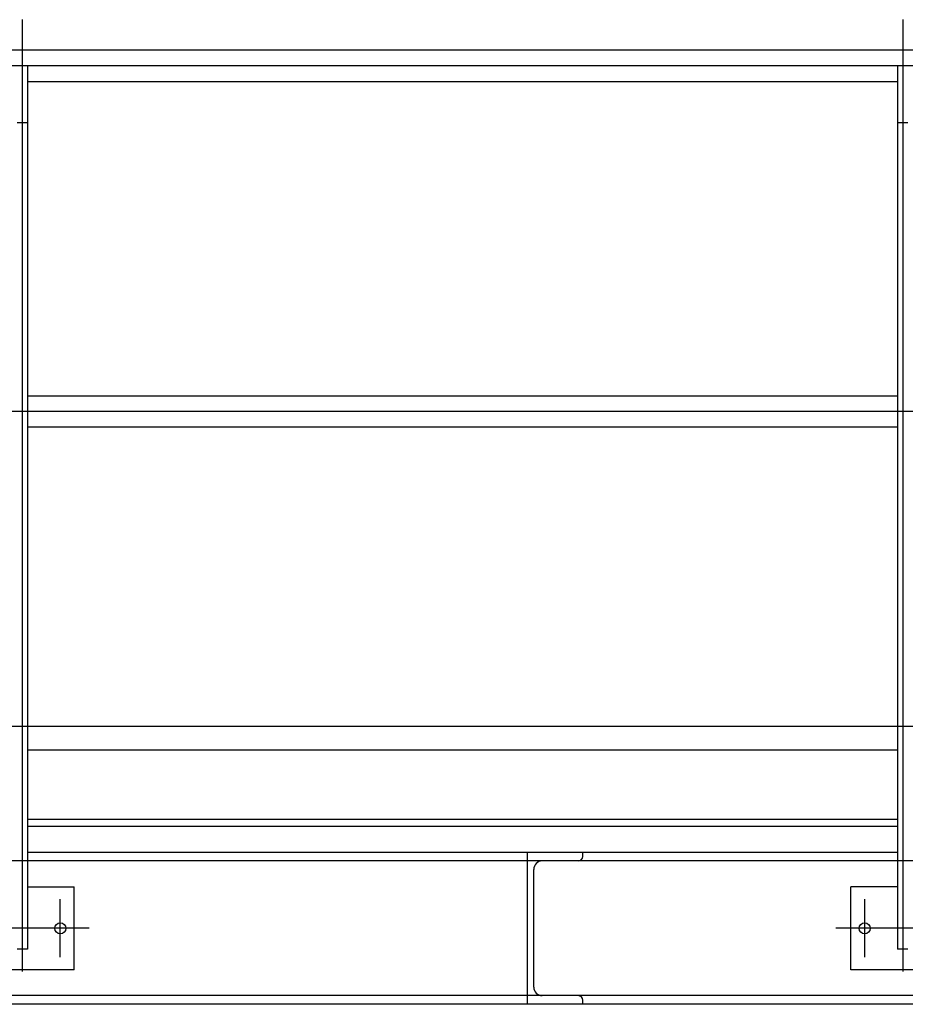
# Model space of a CAD drawing. Extents: x -89225 to 110569, y 13360 to 87647.
# Tile 392 of 478: x 82122 to 83404, y 66814 to 68239. Entities that reach past the tile are written whole.
import ezdxf

# ---------------------------------------------------------------- set-up
doc = ezdxf.new("R2010")
doc.units = 0
doc.layers.add('Iv-Lines 035', color=4, linetype='Continuous')

# ---------------------------------------------------------------- blocks, each defined once
blk = doc.blocks.new('Bordes been 4 ZAZ')
for p, q in [((1198929.1, -963131.1, 1600), (1198929.1, -964508.4, 1600)), ((1200203.1, -963131.1, 1600), (1200203.1, -964508.4, 1600)), ((1204275.1, -963175.4, 1600), (1196463.7, -963175.4, 1600)), ((1204263.9, -963197.9, 1600), (1196412, -963197.9, 1600)), ((1198936.6, -963197.9, 1600), (1198921.6, -963197.9, 1600)), ((1198936.6, -963197.9, 1600), (1198936.6, -964475.9, 1600)), ((1200195.6, -963197.9, 1600), (1200195.6, -964475.9, 1600)), ((1200210.6, -963197.9, 1600), (1200195.6, -963197.9, 1600)), ((1198936.6, -963220.4), (1200195.6, -963220.4)), ((1198936.6, -963280.2, 1600), (1198921.6, -963280.2, 1600)), ((1200210.6, -963280.2, 1600), (1200195.6, -963280.2, 1600)), ((1198936.6, -963675.4), (1200195.6, -963675.4)), ((1204263.9, -963697.9, 1600), (1196463.7, -963697.9, 1600)), ((1198936.6, -963720.4), (1200195.6, -963720.4)), ((1198936.6, -964187.9), (1200195.6, -964187.9)), ((1198936.6, -964287.9), (1200195.6, -964287.9)), ((1198936.6, -964297.9, 1600), (1200195.6, -964297.9, 1600)), ((1198936.6, -964335.9, 1600), (1200195.6, -964335.9, 1600)), ((1199660.1, -964555.9, 1600), (1199660.1, -964335.9, 1600)), ((1199740.1, -964341.9, 1600), (1199740.1, -964335.9, 1600)), ((1201509.6, -964348.4, 1600), (1197493.6, -964348.4, 1600)), ((1199733.6, -964348.4, 1600), (1199681.6, -964348.4, 1600)), ((1199669.1, -964530.9, 1600), (1199669.1, -964360.9, 1600)), ((1198936.6, -964385.9, 1600), (1199004.1, -964385.9, 1600)), ((1199004.1, -964505.9, 1600), (1199004.1, -964385.9, 1600)), ((1200195.6, -964385.9, 1600), (1200128.1, -964385.9, 1600)), ((1200128.1, -964505.9, 1600), (1200128.1, -964385.9, 1600)), ((1198984.1, -964487.9, 1600), (1198984.1, -964403.9, 1600)), ((1200148.1, -964487.9, 1600), (1200148.1, -964403.9, 1600)), ((1199026.1, -964445.9, 1600), (1198832.1, -964445.9, 1600)), ((1200300.1, -964445.9, 1600), (1200106.1, -964445.9, 1600)), ((1198936.6, -964475.9, 1600), (1198921.6, -964475.9, 1600)), ((1200210.6, -964475.9, 1600), (1200195.6, -964475.9, 1600)), ((1199004.1, -964505.9, 1600), (1198854.1, -964505.9, 1600)), ((1200278.1, -964505.9, 1600), (1200128.1, -964505.9, 1600)), ((1204186.6, -964543.4, 1600), (1197493.6, -964543.4, 1600)), ((1199733.6, -964543.4, 1600), (1199681.6, -964543.4, 1600)), ((1203576.5, -964555.9, 1600), (1197420.1, -964555.9, 1600)), ((1199740.1, -964555.9, 1600), (1199740.1, -964549.9, 1600))]:
    blk.add_line(p, q)
for centre in [(1198984.1, -964445.9, 1600), (1200148.1, -964445.9, 1600)]:
    blk.add_circle(centre, 8)
for centre, radius, start, end in [((1199733.6, -964341.9, 1600), 6.5, 270, 0), ((1199681.6, -964360.9, 1600), 12.5, 90, 180), ((1199681.6, -964530.9, 1600), 12.5, 180, 270), ((1199733.6, -964549.9, 1600), 6.5, 0, 90)]:
    blk.add_arc(centre, radius, start, end)
blk = doc.blocks.new('Beuchtingstank doorsnede')
blk.add_line((1197679.1, -938187.2), (1193573, -938187.2))

msp = doc.modelspace()

# ---------------------------------------------------------------- block references
at = {"layer": 'Iv-Lines 035'}
for name, p in [('Bordes been 4 ZAZ', (-1116803, 1031370.2, -1600)), ('Beuchtingstank doorsnede', (-1112780.9, 1005403.4))]:
    msp.add_blockref(name, p, dxfattribs=at)

doc.saveas('drawing.dxf')
